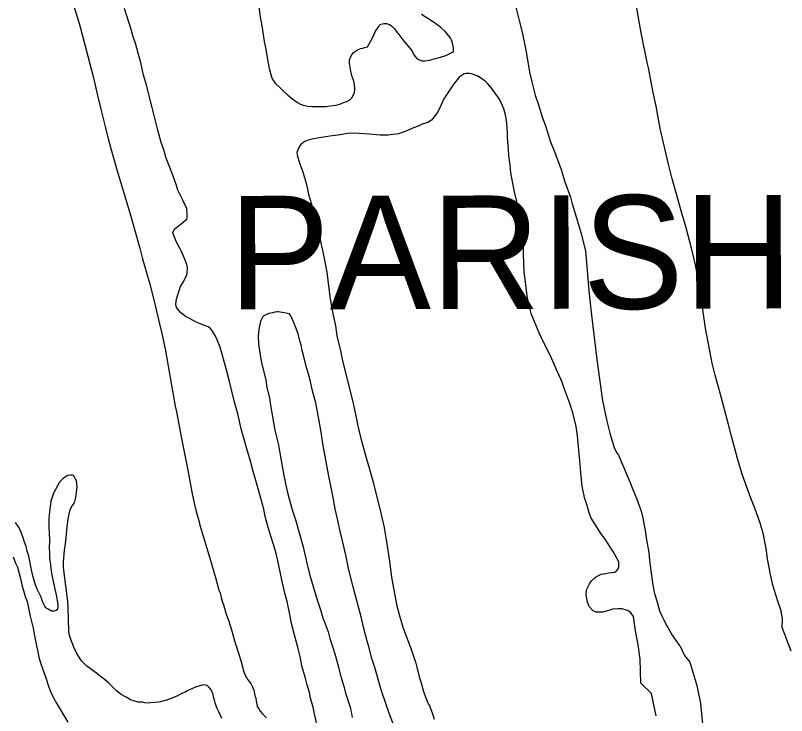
# Model space of a CAD drawing. Extents: x 3324104 to 3361979, y 612876 to 638273.
# Drawn here: x 3356289 to 3357649, y 625552 to 626786 of the extents above; entities that cross this region are included whole.
import ezdxf

# ---------------------------------------------------------------- set-up
doc = ezdxf.new("R2010")
doc.units = 0
doc.layers.add('V-SITE-VEGE', color=7, linetype='Continuous')
doc.layers.add('V-TOPO-GNAM-IDEN', color=7, linetype='Continuous')

msp = doc.modelspace()

# ---------------------------------------------------------------- linework, layer by layer
at = {"layer": 'V-SITE-VEGE'}
for points in [[(3356391.3, 626803.2), (3356398.9, 626779.4), (3356403.8, 626763.2), (3356426.7, 626675.5), (3356433.8, 626644.7), (3356438.7, 626622.9), (3356447.3, 626590.1), (3356452.9, 626565.6), (3356459.4, 626543.1), (3356469.6, 626507.9), (3356476.8, 626484.6), (3356493.8, 626428), (3356499.4, 626406.7), (3356508.1, 626375.4), (3356513, 626356.5), (3356525.8, 626311.8), (3356532.6, 626286.9), (3356543.1, 626242.2), (3356546.8, 626224.9), (3356552.8, 626198), (3356570.8, 626096.9), (3356573.1, 626087.1), (3356582.3, 626037.3), (3356588.6, 626004.5), (3356592.7, 625984.4), (3356600.8, 625942.5), (3356604.9, 625923.6), (3356607.9, 625911.3), (3356612.8, 625893.1), (3356614.3, 625887.2), (3356620.7, 625866.2), (3356631.7, 625829.1), (3356641.5, 625794.7), (3356644.9, 625784), (3356647.9, 625772.9), (3356649.9, 625767.8), (3356651.4, 625762.3), (3356651.7, 625759.5), (3356654, 625751.6), (3356656.7, 625744.8), (3356660.8, 625730.6), (3356664.6, 625719.9), (3356668, 625708.9), (3356671.1, 625698.6), (3356675.2, 625683.2), (3356678.6, 625672.9), (3356686.2, 625648.4), (3356690, 625635.3), (3356691.5, 625628.6), (3356693.8, 625623.1), (3356698.8, 625614.7), (3356703.8, 625608), (3356706.5, 625603.2), (3356707.7, 625600.4), (3356709.2, 625596.1), (3356711.4, 625587), (3356712.9, 625582.2), (3356713.3, 625577.5), (3356714.4, 625571.6), (3356715.5, 625567.6), (3356718.2, 625563.3), (3356720.5, 625559.3), (3356724.4, 625554.5), (3356727.2, 625552.5), (3356731.8, 625547.7)], [(3356718.2, 626800.6), (3356720.8, 626782.4), (3356723, 626770.6), (3356724.4, 626759.5), (3356727.7, 626739.8), (3356730.3, 626726), (3356734, 626704.3), (3356736.6, 626692.4), (3356740.7, 626677.4), (3356743.4, 626670.7), (3356747.3, 626665.5), (3356755.1, 626658.7), (3356762.1, 626651.5), (3356769.5, 626645.1), (3356780.4, 626636.3), (3356786.3, 626632.3), (3356791.4, 626629.5), (3356796.1, 626627.5), (3356804.7, 626625.8), (3356811.4, 626625.3), (3356827.6, 626625.1), (3356837, 626625.4), (3356843.7, 626626.1), (3356854, 626627.5), (3356861.1, 626629), (3356869.4, 626632.5), (3356874.5, 626634.4), (3356878.9, 626636.7), (3356882.5, 626641), (3356887, 626650), (3356887.4, 626655.9), (3356887.1, 626664.5), (3356885.6, 626670.1), (3356882.2, 626679.6), (3356880.3, 626687.5), (3356878.1, 626701.3), (3356878.2, 626707.2), (3356881.1, 626714.7), (3356885.1, 626720.1), (3356890.2, 626723.6), (3356892.2, 626725.2), (3356897.4, 626727.1), (3356901.7, 626728.2), (3356904.5, 626729.3), (3356907.6, 626729.7), (3356909.6, 626730.5), (3356917.3, 626743.8), (3356921.7, 626752.4), (3356924.2, 626758.2), (3356927, 626761.8), (3356930.2, 626766.8), (3356931.8, 626769.6), (3356938.5, 626771.5), (3356943.6, 626771.4), (3356949.9, 626769), (3356952.6, 626766.6), (3356957.3, 626762.2), (3356959.6, 626758.6), (3356963.5, 626754.2), (3356965, 626751.8), (3356970.5, 626745.1), (3356974.3, 626739.5), (3356984.4, 626727.9), (3356988.7, 626722.4), (3356991.4, 626716.4), (3356996.4, 626710.5), (3356999.6, 626708.1), (3357006.2, 626705.6), (3357011, 626705.6), (3357019.2, 626706.6), (3357027.1, 626708.9), (3357034.3, 626711.2), (3357040.6, 626712.7), (3357048.1, 626715.3), (3357053.7, 626718), (3357059.6, 626720.7), (3357061.2, 626722.3), (3357061.6, 626724.6), (3357061.7, 626728.6), (3357059, 626739.2), (3357056, 626746.4), (3357046.7, 626757.5), (3357039.3, 626764.3), (3357026, 626773.9), (3357022.9, 626776.3), (3357016.2, 626780.3), (3357005.3, 626787.2)], [(3357170, 626804.7), (3357177.5, 626777), (3357182.8, 626756.1), (3357189.1, 626724.5), (3357190.9, 626714.2), (3357195.7, 626685.4), (3357199.8, 626668.4), (3357205.8, 626645.1), (3357210.7, 626630), (3357217.9, 626607.1), (3357223.6, 626590.9), (3357232.8, 626562.8), (3357240, 626543.8), (3357251.1, 626514.1), (3357257.5, 626493.9), (3357267.8, 626465.1), (3357270.8, 626453.6), (3357279.9, 626423.2), (3357286.3, 626403), (3357294.2, 626371), (3357300, 626300.8), (3357303.5, 626267.2), (3357313.5, 626184), (3357320.4, 626136.2), (3357324.4, 626107), (3357331.8, 626070.7), (3357337.1, 626049.4), (3357345, 626024.4), (3357348.9, 626015.3), (3357352.3, 626010.6), (3357360.8, 625991.2), (3357372.2, 625963.4), (3357379.1, 625947.2), (3357384.9, 625932.9), (3357390.2, 625918.3), (3357392.9, 625910), (3357395.5, 625899.3), (3357399.5, 625878), (3357402.1, 625861.4), (3357405.8, 625838.9), (3357407.2, 625825.5), (3357409.3, 625807), (3357412.9, 625781.3), (3357415.1, 625769.1), (3357420.4, 625751.7), (3357425, 625736.3), (3357428.8, 625727.2), (3357432.6, 625720.4), (3357437.3, 625710.5), (3357439.2, 625706.9), (3357446.9, 625693.4), (3357459.7, 625675.6), (3357461.2, 625674), (3357468.9, 625657.7), (3357478.2, 625645.8)], [(3356550.4, 626549), (3356545.9, 626561.6), (3356540.2, 626583.4), (3356530.1, 626623.3), (3356519.6, 626665.2), (3356515, 626680.2), (3356509.8, 626702.7), (3356505.7, 626717), (3356500.4, 626736.7), (3356496.6, 626748.2), (3356492.8, 626760.8), (3356481.1, 626797.6)], [(3357403.1, 626702.9), (3357393.1, 626752.3), (3357389.4, 626771.2), (3357385, 626798.5)], [(3357657.3, 625665.4), (3357640.9, 625706.8), (3357641.9, 625721.7), (3357639.3, 625736.4), (3357633.2, 625753), (3357624.5, 625781.5), (3357620.4, 625800.4), (3357615.2, 625828.1), (3357612.7, 625846.2), (3357607.5, 625873.1), (3357602.2, 625890.5), (3357593.1, 625917), (3357585.8, 625934.8), (3357576.3, 625960.9), (3357570.2, 625979.1), (3357562.6, 626004.8), (3357551.7, 626043.9), (3357546.4, 626064.9), (3357531.8, 626119.8), (3357522.7, 626151.8), (3357517.5, 626172.8), (3357506, 626234.4), (3357499.8, 626275.4), (3357496.2, 626304.2), (3357488.5, 626346.1), (3357481.7, 626373), (3357471.6, 626411.3), (3357464, 626437), (3357453.5, 626475), (3357446.3, 626500.3), (3357439.9, 626525.6), (3357426.1, 626586.4), (3357419.1, 626625.5), (3357413.9, 626650), (3357405.4, 626693.4), (3357403.1, 626702.9)], [(3357391.9, 625609), (3357390.8, 625651.2), (3357387.2, 625676.1), (3357385, 625688.7), (3357382, 625704.5), (3357379.1, 625726.2), (3357374.5, 625732.9), (3357369, 625737), (3357358.4, 625739.8), (3357351.7, 625739.9), (3357342.3, 625738.9), (3357335.5, 625736.6), (3357324.1, 625734), (3357320.9, 625733.6), (3357313.1, 625733.7), (3357307.6, 625736.1), (3357301, 625743.7), (3357297.9, 625751.6), (3357295.7, 625764.7), (3357296.2, 625773.3), (3357301.5, 625783.9), (3357305.1, 625789), (3357311, 625794.4), (3357313.8, 625796.7), (3357321.8, 625800.6), (3357330.1, 625802.1), (3357335.2, 625803.2), (3357340.3, 625803.5), (3357345.8, 625804.6), (3357349, 625806.9), (3357351.8, 625810.4), (3357353.1, 625814), (3357352.8, 625822.3), (3357343.5, 625839.7), (3357327.7, 625864.3), (3357321.5, 625872.7), (3357313.4, 625884.6), (3357304.5, 625899.7), (3357300.7, 625908.8), (3357296.5, 625923.8), (3357292.7, 625935.7), (3357288.6, 625956.2), (3357286.5, 625973.2), (3357284.1, 626000.4), (3357282.7, 626019.3), (3357280.3, 626044.6), (3357278.1, 626061.1), (3357271.7, 626085.2), (3357266.4, 626101.9), (3357256.1, 626129.6), (3357253.1, 626139.4), (3357240.4, 626168), (3357232.4, 626185.8), (3357219.7, 626211.2), (3357212.8, 626226.2), (3357203.6, 626247.2), (3357198.7, 626260.3), (3357193, 626281.6), (3357190.8, 626296.2), (3357187.3, 626325.4), (3357186.1, 626331.7), (3357185.6, 626351.4), (3357185, 626363.3), (3357184.8, 626380.6), (3357184.1, 626392), (3357182.7, 626405.4), (3357177.3, 626440.6), (3357169, 626475), (3357162.7, 626508.1), (3357161.3, 626521.5), (3357159.2, 626538.9), (3357158.5, 626549.1), (3357156.8, 626569.7), (3357156.5, 626579.5), (3357155.6, 626595.7), (3357154.5, 626604.4), (3357152.6, 626613), (3357150, 626621.3), (3357144.2, 626634.4), (3357140, 626641.6), (3357131.1, 626653.9), (3357129.1, 626657.1), (3357121.8, 626665.4), (3357117.5, 626669.8), (3357109.3, 626675.4), (3357103, 626679.1), (3357094.8, 626682.3), (3357089.3, 626683.6), (3357083.8, 626683.6), (3357080.2, 626682.5), (3357077, 626680.6), (3357071.5, 626676.7), (3357067.5, 626671.6), (3357062.3, 626665.4), (3357044.6, 626638.4), (3357038.9, 626626.7), (3357033.3, 626614.5), (3357022.5, 626601.3), (3357016.5, 626597), (3357006.2, 626594), (3356999.1, 626590.5)], [(3356999.1, 626590.5), (3356991.2, 626587.5), (3356976.1, 626581), (3356964.3, 626577.2), (3356945.7, 626574.6), (3356931.9, 626574.8), (3356912.6, 626576.6), (3356885.1, 626578.2), (3356874.4, 626577.5), (3356858.3, 626574.9), (3356847.6, 626573.5), (3356824.3, 626569.8), (3356812.5, 626567.6), (3356805.3, 626565.8), (3356799, 626563.5), (3356795.8, 626561.1), (3356791.9, 626557.6), (3356789, 626553), (3356785.4, 626544.3), (3356786.1, 626536.8), (3356791, 626522.2), (3356795.6, 626509.9), (3356802, 626487.8), (3356805.7, 626470.8), (3356813.3, 626444.7), (3356826, 626392.5), (3356831.3, 626369.2), (3356837.9, 626333.3), (3356841.2, 626308.8), (3356844, 626286), (3356847.7, 626265.4), (3356853.3, 626238.6), (3356855.8, 626220.8), (3356862.2, 626194.3), (3356865.5, 626176.6), (3356877.5, 626130.7), (3356884.3, 626101.9), (3356888.4, 626082.5), (3356894.7, 626054.1), (3356899.6, 626033.5), (3356908.3, 626004.3), (3356910.9, 625994.4), (3356920, 625963.2), (3356934.2, 625906.2), (3356939.1, 625883.3), (3356944.6, 625850.2), (3356947.8, 625828.1), (3356952.2, 625795.7), (3356955.5, 625776), (3356961, 625747.5), (3356965.5, 625729.8), (3356972.3, 625707.2), (3356984.2, 625674.8), (3356986.8, 625668.4), (3356995.2, 625643.9), (3356996.7, 625637.2), (3357001.2, 625619.8), (3357004.6, 625609.5), (3357008.8, 625594.1), (3357011.4, 625585.8), (3357015.2, 625577.1), (3357016.8, 625572.3), (3357019.1, 625569.2), (3357020.6, 625565.6), (3357024.4, 625554.9), (3357027.1, 625545.4)], [(3356820.3, 625536.3), (3356816.6, 625554.9), (3356814, 625566.7), (3356809.5, 625582.1), (3356807.6, 625592.4), (3356803.1, 625607.4), (3356800.1, 625619.3), (3356794, 625639.5), (3356791.1, 625655.6), (3356786.9, 625672.2), (3356782, 625689.3), (3356775.6, 625713.8), (3356773.1, 625729.9), (3356767.9, 625752.9), (3356764.1, 625767.5), (3356759.2, 625788), (3356756.6, 625801.8), (3356751.4, 625824.8), (3356747.7, 625841.7), (3356739.7, 625866.3), (3356735.2, 625881.3), (3356729.5, 625902.6), (3356726.9, 625915.3), (3356717.9, 625947.3), (3356714.1, 625961.9), (3356707.7, 625984.1), (3356703.6, 625999.9), (3356697.1, 626022), (3356692.6, 626036.6), (3356687.3, 626056.8), (3356681, 626083.3), (3356675.3, 626104.2), (3356665.6, 626143), (3356661.8, 626158.4), (3356658, 626171.4), (3356652.7, 626190.4), (3356649.7, 626200.7), (3356644.4, 626213.7), (3356640.9, 626221.7), (3356635.1, 626231.2), (3356631.6, 626234.8), (3356628.9, 626236.8), (3356622.2, 626239.2), (3356609.3, 626244.5), (3356590.1, 626254.6), (3356580.7, 626261.4), (3356573, 626271), (3356571.9, 626276.5), (3356573.2, 626285.5), (3356575.6, 626293.4), (3356578.9, 626304.4), (3356580.1, 626307.9), (3356585.8, 626317.3), (3356590.6, 626327.1), (3356591.5, 626331), (3356592.4, 626341.6), (3356591.3, 626346.8), (3356587.1, 626357.5), (3356580.9, 626370.5), (3356579.4, 626374.1), (3356573.2, 626386), (3356567.5, 626399.5), (3356566.7, 626402.6), (3356569.2, 626408.9), (3356574.4, 626413.2), (3356581.1, 626418.2), (3356588.7, 626424.8), (3356591.1, 626426.7), (3356591.9, 626428.7), (3356592, 626435.8), (3356590.9, 626445.3), (3356584.8, 626458.7), (3356580.9, 626465.9), (3356575.6, 626477.8), (3356572.9, 626486.1), (3356566.8, 626502.3), (3356562.6, 626514.6), (3356555, 626534.3), (3356550.4, 626549)], [(3356957.6, 625531.3), (3356948.8, 625554.3), (3356934.3, 625595), (3356922.6, 625636.5), (3356917.7, 625652.4), (3356911.3, 625675.3), (3356909, 625682.8), (3356902.6, 625707.7), (3356898.5, 625725.5), (3356890.6, 625756.3), (3356884.6, 625778.4), (3356876.3, 625810.8), (3356871.9, 625831.8), (3356865.5, 625859.4), (3356861.4, 625876.8), (3356856.2, 625900.9), (3356852.8, 625915.9), (3356848.4, 625938.8), (3356845.8, 625953.8), (3356841, 625976.7), (3356831.4, 626027.7), (3356827.4, 626054.9), (3356824.8, 626071.1), (3356818.5, 626103.1), (3356814.4, 626117.7), (3356812.1, 626126.4), (3356809.1, 626140.6), (3356806.9, 626149.3), (3356803.1, 626163.6), (3356796.7, 626186.5), (3356794.4, 626195.2), (3356793, 626204.3), (3356789.2, 626216.5), (3356787.3, 626224.4), (3356782.7, 626236.7), (3356779.7, 626243.8), (3356776.2, 626252.9), (3356774.3, 626256.9), (3356772.4, 626259.7), (3356768.9, 626260.1), (3356752.7, 626263.1), (3356750.4, 626263.1), (3356746.4, 626262.7), (3356742.9, 626261.6), (3356735.8, 626260.1), (3356731.4, 626258.6), (3356726.7, 626256.3), (3356724.6, 626253.6), (3356721, 626246.9), (3356720.6, 626243), (3356718.1, 626232), (3356716.8, 626220.6), (3356717.4, 626206.4), (3356722.5, 626176), (3356731.1, 626140.4), (3356731.8, 626132.9), (3356736.7, 626110.8), (3356739.2, 626095), (3356746.6, 626054.7), (3356752.6, 626029.1), (3356755.5, 626010.9), (3356762.2, 625975), (3356767.7, 625949.3), (3356771.5, 625933.9), (3356778.3, 625910.9), (3356783.6, 625895.1), (3356796.4, 625849.3), (3356802.8, 625820.4), (3356807.7, 625800.7), (3356820.5, 625757.2), (3356827.3, 625736.2), (3356831.1, 625723.9), (3356834.9, 625713.3), (3356840.3, 625699), (3356843.3, 625687.6), (3356849.4, 625669.8), (3356853.1, 625656.3), (3356858.8, 625636.9), (3356861.8, 625624.7), (3356868.6, 625601), (3356871.2, 625591.1), (3356873.5, 625584.8), (3356875.4, 625578.8), (3356878.1, 625569.7), (3356880, 625564.6), (3356880.7, 625560.2)], [(3356499.2, 625577.2), (3356491.7, 625579.6), (3356485.5, 625583.3), (3356475.3, 625588.9), (3356467.9, 625594.5), (3356458.9, 625603.3), (3356453.5, 625608.5), (3356444.9, 625616.1), (3356438.6, 625620.9), (3356431.6, 625626.5), (3356414.8, 625638.5), (3356408.2, 625644.9), (3356405.5, 625648.1), (3356401.3, 625654.8), (3356397, 625661.2), (3356392, 625672.3), (3356385.9, 625687.3), (3356384.4, 625692.9), (3356383.3, 625700.4), (3356381.9, 625742.5), (3356381.2, 625752.8), (3356377.6, 625780), (3356373.7, 625812.4), (3356373.4, 625822.2), (3356375.6, 625842.3), (3356377.8, 625859.2), (3356380.1, 625884), (3356381.8, 625898.1), (3356385.6, 625914.6), (3356388.8, 625921.3), (3356392.8, 625926.8), (3356395.7, 625935.8), (3356397.9, 625954.3), (3356396.8, 625965.3), (3356391.4, 625974.5), (3356389.5, 625975.3), (3356385.9, 625975.3), (3356381.2, 625974.6), (3356375.6, 625971.5), (3356372.9, 625969.6), (3356366.5, 625962.9), (3356363.2, 625956.7), (3356356, 625943.4), (3356351.1, 625929.3), (3356348.9, 625910.8), (3356348, 625899), (3356347.8, 625883.6), (3356348.4, 625873.3), (3356348.7, 625861.1), (3356348.5, 625845.4), (3356348.8, 625839.5), (3356348.7, 625830), (3356349.4, 625824.9), (3356350.9, 625817.8), (3356351.2, 625811.1), (3356352.3, 625802.8), (3356354.1, 625793.7), (3356358.2, 625774.7), (3356360.9, 625764.5), (3356363.4, 625747.9), (3356363.4, 625743.6), (3356362.9, 625738.8), (3356360.5, 625736.9), (3356356.6, 625735.8), (3356352.6, 625735.8), (3356346.8, 625739), (3356342.8, 625741.8), (3356340.5, 625744.6), (3356336.7, 625752.6), (3356334, 625760.1), (3356327.9, 625773.5), (3356326.3, 625777.1), (3356323.3, 625785.8), (3356318.8, 625800), (3356316.9, 625811.5), (3356313.6, 625826.5), (3356312.1, 625834.8), (3356309.8, 625841.5), (3356307.9, 625849.4), (3356304.5, 625859.3), (3356303.4, 625862.9), (3356298.8, 625875.1), (3356295.3, 625882.3), (3356288.8, 625891.8)], [(3356284.9, 625831.2), (3356289.1, 625820.1), (3356292.5, 625813), (3356297.8, 625793.2)], [(3356297.8, 625793.2), (3356300.8, 625779.8), (3356303.4, 625771.9), (3356306.8, 625759.6), (3356309.5, 625752.5), (3356312.5, 625737.9), (3356315.1, 625726.8), (3356319.9, 625705.5), (3356322.5, 625692.1), (3356326.3, 625674.7), (3356327.7, 625666.8), (3356330.3, 625654.5), (3356333, 625644.7), (3356342.5, 625618.1), (3356347.8, 625601.5), (3356351.6, 625592), (3356357, 625580.9), (3356359.7, 625576.2), (3356381.3, 625539.7)], [(3357478.2, 625645.8), (3357490.7, 625604.9), (3357497, 625572.8), (3357501.3, 625530.3), (3357510.6, 625480.1), (3357522.5, 625437.5), (3357535.2, 625385.9), (3357550.1, 625331.6), (3357559.9, 625289), (3357570.5, 625243), (3357586, 625192.1), (3357605.7, 625133.6), (3357624.7, 625074.3), (3357632.5, 625038), (3357639.6, 624999.7), (3357655.1, 624953.7)], [(3356653.2, 625546.5), (3356647.8, 625558.4), (3356644, 625565.5), (3356641.3, 625573.8), (3356639.8, 625579), (3356638.3, 625584.5), (3356637.6, 625588.5), (3356636.1, 625593.6), (3356634.1, 625596.8), (3356630.6, 625600.8), (3356626.8, 625604.4), (3356621.7, 625606), (3356618.1, 625605.3), (3356606.6, 625601.5), (3356592, 625595.3), (3356589.2, 625593.4), (3356582.5, 625590.3), (3356573.7, 625585.7), (3356568.6, 625583.8), (3356560.7, 625580.4)], [(3357419, 625551), (3357410.5, 625590.7), (3357391.9, 625609)], [(3356560.7, 625580.4), (3356555.1, 625578.5), (3356541.7, 625575.1), (3356535, 625574.8), (3356527.1, 625574.1), (3356524.3, 625573.7), (3356517.2, 625573.8), (3356512.9, 625575.1), (3356505.1, 625575.5), (3356499.2, 625577.2)], [(3356880.7, 625560.2), (3356881.4, 625555.1), (3356882.9, 625548)]]:
    msp.add_lwpolyline(points, dxfattribs=at)

# ---------------------------------------------------------------- texts
at = {"layer": 'V-TOPO-GNAM-IDEN'}
msp.add_text('PARISH,', height=200, rotation=0.0909, dxfattribs=at).set_placement((3356665, 626267.6))

doc.saveas('drawing.dxf')
